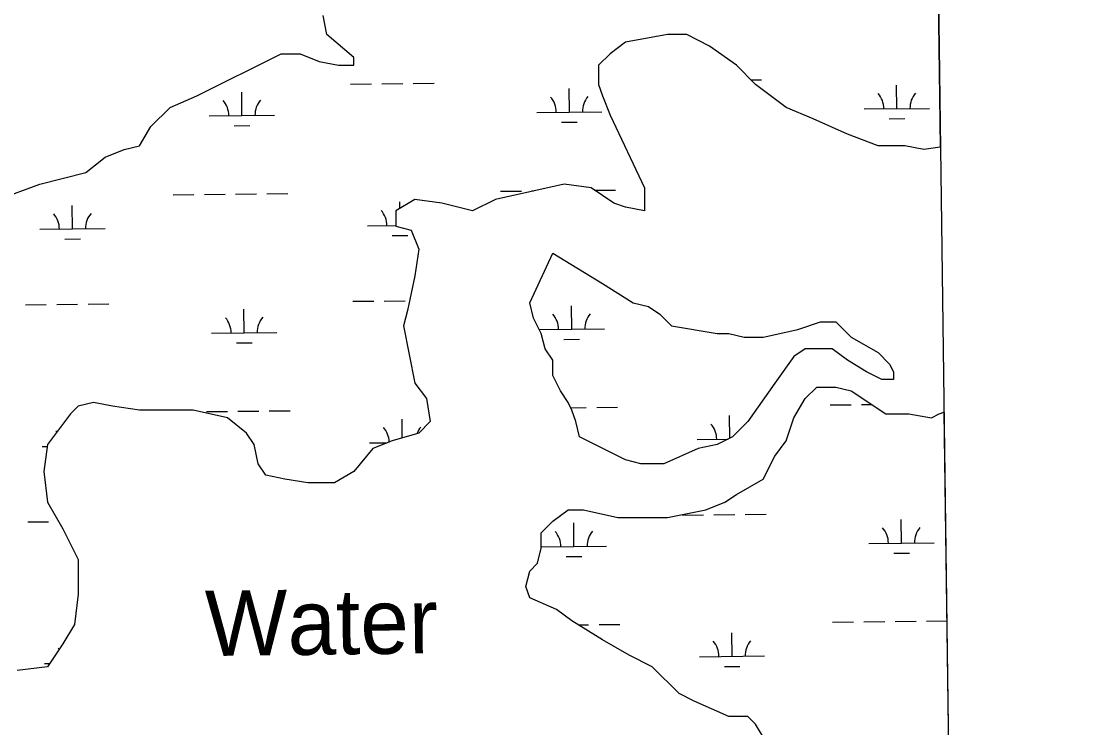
# Model space of a CAD drawing. Extents: x 3734862 to 3772949, y 391520 to 417239.
# Drawn here: x 3769220 to 3770844, y 412375 to 413458 of the extents above; entities that cross this region are included whole.
import ezdxf

# ---------------------------------------------------------------- set-up
doc = ezdxf.new("R2010")
doc.units = 0
for name, color, linetype in [('V-GRID-FRAM', 7, 'Continuous'), ('V-RIVR-IDEN', 7, 'Continuous'), ('V-TOPO-SHOR', 7, 'Continuous'), ('V-WETL-SWMP', 7, 'Continuous')]:
    doc.layers.add(name, color=color, linetype=linetype)

msp = doc.modelspace()

# ---------------------------------------------------------------- linework, layer by layer
at = {"layer": 'V-GRID-FRAM'}
msp.add_lwpolyline([(3738832.3, 415033.8), (3770599.2, 415447.4), (3770843.8, 397266.6), (3739061.1, 396852.8), (3738832.3, 415033.8)], dxfattribs=at)
at = {"layer": 'V-TOPO-SHOR'}
for p, q in [((3769688.5, 413437.1), (3769682.7, 413466.5)), ((3769729.6, 413401.9), (3769688.5, 413437.1)), ((3770146, 413425.4), (3770122.5, 413407.8)), ((3770210.5, 413437.1), (3770146, 413425.4)), ((3770239.8, 413437.1), (3770210.5, 413437.1)), ((3770275, 413419.5), (3770239.8, 413437.1)), ((3769489.1, 413343.2), (3769618.1, 413407.8)), ((3769618.1, 413407.8), (3769647.5, 413407.8)), ((3769647.5, 413407.8), (3769676.8, 413396.1)), ((3770122.5, 413407.8), (3770104.9, 413390.2)), ((3770316.1, 413390.2), (3770275, 413419.5)), ((3769676.8, 413396.1), (3769706.1, 413390.2)), ((3769706.1, 413390.2), (3769729.6, 413390.2)), ((3769729.6, 413390.2), (3769729.6, 413401.9)), ((3770104.9, 413390.2), (3770104.9, 413360.8)), ((3770345.4, 413360.8), (3770316.1, 413390.2)), ((3770104.9, 413360.8), (3770110.8, 413343.2)), ((3770392.3, 413325.6), (3770345.4, 413360.8)), ((3769448.1, 413325.6), (3769489.1, 413343.2)), ((3770110.8, 413343.2), (3770122.5, 413313.9)), ((3769418.7, 413296.3), (3769448.1, 413325.6)), ((3770433.4, 413308), (3770392.3, 413325.6)), ((3770122.5, 413313.9), (3770175.3, 413202.4)), ((3769401.2, 413266.9), (3769418.7, 413296.3)), ((3770486.1, 413284.5), (3770433.4, 413308)), ((3770533.1, 413266.9), (3770486.1, 413284.5)), ((3769348.4, 413249.3), (3769377.7, 413261.1)), ((3769377.7, 413261.1), (3769401.2, 413266.9)), ((3770574.1, 413266.9), (3770533.1, 413266.9)), ((3770603.4, 413261.1), (3770574.1, 413266.9)), ((3770628.5, 413264.7), (3770603.4, 413261.1)), ((3769319, 413225.9), (3769348.4, 413249.3)), ((3769248.7, 413208.3), (3769319, 413225.9)), ((3769184.2, 413184.8), (3769248.7, 413208.3)), ((3770052.1, 413208.3), (3769946.6, 413184.8)), ((3770093.2, 413202.4), (3770052.1, 413208.3)), ((3770128.4, 413178.9), (3770093.2, 413202.4)), ((3770175.3, 413202.4), (3770175.3, 413167.2)), ((3769823.4, 413184.8), (3769794.1, 413167.2)), ((3769864.5, 413178.9), (3769823.4, 413184.8)), ((3769911.4, 413167.2), (3769864.5, 413178.9)), ((3769946.6, 413184.8), (3769911.4, 413167.2)), ((3770146, 413173), (3770128.4, 413178.9)), ((3769794.1, 413167.2), (3769794.1, 413143.7)), ((3770175.3, 413167.2), (3770146, 413173)), ((3769794.1, 413143.7), (3769817.6, 413137.8)), ((3769817.6, 413137.8), (3769829.3, 413108.5)), ((3769829.3, 413108.5), (3769823.4, 413067.4)), ((3769823.4, 413067.4), (3769811.7, 413014.6)), ((3769811.7, 413014.6), (3769805.8, 412991.1)), ((3769805.8, 412991.1), (3769823.4, 412903.1)), ((3769823.4, 412903.1), (3769841, 412879.6)), ((3770421.6, 412879.6), (3770439.2, 412897.2)), ((3770439.2, 412897.2), (3770468.5, 412897.2)), ((3770468.5, 412897.2), (3770492, 412891.3)), ((3770492, 412891.3), (3770544.8, 412856.1)), ((3769330.8, 412873.7), (3769307.3, 412867.9)), ((3769360.1, 412867.9), (3769330.8, 412873.7)), ((3769841, 412879.6), (3769846.9, 412844.4)), ((3770404, 412850.3), (3770421.6, 412879.6)), ((3769295.6, 412856.1), (3769260.4, 412809.2)), ((3769307.3, 412867.9), (3769295.6, 412856.1)), ((3769401.2, 412862), (3769360.1, 412867.9)), ((3769483.3, 412862), (3769401.2, 412862)), ((3769536, 412850.3), (3769483.3, 412862)), ((3770544.8, 412856.1), (3770580, 412856.1)), ((3770580, 412856.1), (3770615.2, 412850.3)), ((3770615.2, 412850.3), (3770626.9, 412856.1)), ((3770626.9, 412856.1), (3770634, 412859)), ((3769565.4, 412826.8), (3769536, 412850.3)), ((3769846.9, 412844.4), (3769829.3, 412826.8)), ((3770392.3, 412815.1), (3770404, 412850.3)), ((3769577.1, 412809.2), (3769565.4, 412826.8)), ((3769829.3, 412826.8), (3769788.2, 412815.1)), ((3769260.4, 412809.2), (3769254.5, 412768.1)), ((3769583, 412779.8), (3769577.1, 412809.2)), ((3769788.2, 412815.1), (3769758.9, 412803.3)), ((3770374.7, 412791.6), (3770392.3, 412815.1)), ((3769758.9, 412803.3), (3769729.6, 412768.1)), ((3770357.1, 412756.4), (3770374.7, 412791.6)), ((3769594.7, 412762.2), (3769583, 412779.8)), ((3769254.5, 412768.1), (3769260.4, 412721.2)), ((3769624, 412756.4), (3769594.7, 412762.2)), ((3769729.6, 412768.1), (3769700.3, 412750.5)), ((3769659.2, 412750.5), (3769624, 412756.4)), ((3769700.3, 412750.5), (3769659.2, 412750.5)), ((3770316.1, 412732.9), (3770357.1, 412756.4)), ((3770298.5, 412721.2), (3770316.1, 412732.9)), ((3769260.4, 412721.2), (3769283.9, 412680.1)), ((3770034.5, 412691.8), (3770058, 412709.4)), ((3770058, 412709.4), (3770081.5, 412709.4)), ((3770081.5, 412709.4), (3770134.2, 412697.7)), ((3770210.5, 412697.7), (3770269.1, 412709.4)), ((3770269.1, 412709.4), (3770298.5, 412721.2)), ((3770017, 412674.2), (3770034.5, 412691.8)), ((3770134.2, 412697.7), (3770210.5, 412697.7)), ((3769283.9, 412680.1), (3769307.3, 412633.1)), ((3770017, 412650.7), (3770017, 412674.2)), ((3770011.1, 412627.3), (3770017, 412650.7)), ((3769307.3, 412633.1), (3769307.3, 412580.3)), ((3769999.4, 412615.5), (3770011.1, 412627.3)), ((3769993.5, 412592), (3769999.4, 412615.5)), ((3769307.3, 412580.3), (3769301.5, 412533.4)), ((3769999.4, 412574.4), (3769993.5, 412592)), ((3770040.4, 412556.8), (3769999.4, 412574.4)), ((3770063.9, 412539.2), (3770040.4, 412556.8)), ((3769301.5, 412533.4), (3769283.9, 412504)), ((3770110.8, 412509.9), (3770063.9, 412539.2)), ((3769283.9, 412504), (3769260.4, 412468.8)), ((3770151.8, 412486.4), (3770110.8, 412509.9)), ((3770187, 412468.8), (3770151.8, 412486.4)), ((3769260.4, 412468.8), (3769213.5, 412462.9)), ((3770228.1, 412427.7), (3770187, 412468.8)), ((3770251.5, 412416), (3770228.1, 412427.7)), ((3770304.3, 412392.5), (3770251.5, 412416)), ((3770333.7, 412392.5), (3770304.3, 412392.5)), ((3770345.4, 412380.8), (3770333.7, 412392.5)), ((3770363, 412351.4), (3770345.4, 412380.8))]:
    msp.add_line(p, q, dxfattribs=at)
msp.add_lwpolyline([(3770374.7, 412903.1), (3770333.7, 412844.4), (3770310.2, 412820.9), (3770286.7, 412809.2), (3770257.4, 412803.3), (3770204.6, 412779.8), (3770169.4, 412779.8), (3770146, 412785.7), (3770075.6, 412820.9), (3770069.7, 412844.4), (3770063.9, 412862), (3770058, 412873.7), (3770046.3, 412891.3), (3770034.5, 412914.8), (3770034.5, 412938.3), (3770022.8, 412955.9), (3770017, 412979.4), (3770005.2, 413002.9), (3769999.4, 413026.3), (3770034.5, 413102.6), (3770110.8, 413055.7), (3770157.7, 413026.3), (3770181.2, 413020.5), (3770198.8, 413008.7), (3770216.4, 412991.1), (3770286.7, 412979.4), (3770304.3, 412979.4), (3770327.8, 412973.5), (3770357.1, 412973.5), (3770409.9, 412985.2), (3770445.1, 412997), (3770468.5, 412997), (3770492, 412973.5), (3770533.1, 412950), (3770550.6, 412932.4), (3770556.5, 412920.7), (3770556.5, 412909), (3770538.9, 412909), (3770515.5, 412920.7), (3770486.1, 412938.3), (3770462.7, 412955.9), (3770421.6, 412955.9), (3770404, 412944.2)], close=True, dxfattribs=at)
at = {"layer": 'V-WETL-SWMP'}
for p, q in [((3770619.8, 413917.7), (3770628.5, 413264.7)), ((3769688.5, 413437.1), (3769682.7, 413466.5)), ((3769729.6, 413401.9), (3769688.5, 413437.1)), ((3770146, 413425.4), (3770122.5, 413407.8)), ((3770210.5, 413437.1), (3770146, 413425.4)), ((3770239.8, 413437.1), (3770210.5, 413437.1)), ((3770275, 413419.5), (3770239.8, 413437.1)), ((3769489.1, 413343.2), (3769618.1, 413407.8)), ((3769618.1, 413407.8), (3769647.5, 413407.8)), ((3769647.5, 413407.8), (3769676.8, 413396.1)), ((3770122.5, 413407.8), (3770104.9, 413390.2)), ((3770316.1, 413390.2), (3770275, 413419.5)), ((3769676.8, 413396.1), (3769706.1, 413390.2)), ((3769706.1, 413390.2), (3769729.6, 413390.2)), ((3769729.6, 413390.2), (3769729.6, 413401.9)), ((3770104.9, 413390.2), (3770104.9, 413360.8)), ((3770345.4, 413360.8), (3770316.1, 413390.2)), ((3769724.7, 413361.3), (3769756.7, 413361.6)), ((3769772.7, 413361.8), (3769804.7, 413362.1)), ((3769820.7, 413362.3), (3769852.7, 413362.6)), ((3770104.9, 413360.8), (3770110.8, 413343.2)), ((3770338.4, 413367.8), (3770354.6, 413367.9)), ((3770392.3, 413325.6), (3770345.4, 413360.8)), ((3770561.9, 413323.7), (3770561.5, 413359.7)), ((3769448.1, 413325.6), (3769489.1, 413343.2)), ((3769558.2, 413313.1), (3769557.8, 413349.1)), ((3770060, 413318.4), (3770059.7, 413354.4)), ((3770110.8, 413343.2), (3770122.5, 413313.9)), ((3769418.7, 413296.3), (3769448.1, 413325.6)), ((3770433.4, 413308), (3770392.3, 413325.6)), ((3769508.2, 413312.6), (3769608.2, 413313.6)), ((3770010, 413317.9), (3770110, 413318.9)), ((3770122.5, 413313.9), (3770175.3, 413202.4)), ((3770511.9, 413323.2), (3770611.9, 413324.2)), ((3769401.2, 413266.9), (3769418.7, 413296.3)), ((3769546.3, 413297.5), (3769570.3, 413297.8)), ((3770048.2, 413302.8), (3770072.2, 413303.1)), ((3770486.1, 413284.5), (3770433.4, 413308)), ((3770550.1, 413308.1), (3770574.1, 413308.4)), ((3770533.1, 413266.9), (3770486.1, 413284.5)), ((3769348.4, 413249.3), (3769377.7, 413261.1)), ((3769377.7, 413261.1), (3769401.2, 413266.9)), ((3770574.1, 413266.9), (3770533.1, 413266.9)), ((3770603.4, 413261.1), (3770574.1, 413266.9)), ((3770628.5, 413264.7), (3770603.4, 413261.1)), ((3769319, 413225.9), (3769348.4, 413249.3)), ((3769248.7, 413208.3), (3769319, 413225.9)), ((3769184.2, 413184.8), (3769248.7, 413208.3)), ((3770052.1, 413208.3), (3769946.6, 413184.8)), ((3769954.5, 413197.2), (3769986.5, 413197.5)), ((3770002.5, 413197.7), (3770004.9, 413197.7)), ((3770093.2, 413202.4), (3770052.1, 413208.3)), ((3770128.4, 413178.9), (3770093.2, 413202.4)), ((3770098.7, 413198.7), (3770130.5, 413199.1)), ((3770175.3, 413202.4), (3770175.3, 413167.2)), ((3769452.6, 413191.9), (3769484.6, 413192.2)), ((3769500.6, 413192.4), (3769532.6, 413192.8)), ((3769548.6, 413192.9), (3769580.6, 413193.3)), ((3769596.6, 413193.4), (3769628.6, 413193.8)), ((3769823.4, 413184.8), (3769794.1, 413167.2)), ((3769800.1, 413170.8), (3769800, 413180.8)), ((3769864.5, 413178.9), (3769823.4, 413184.8)), ((3769911.4, 413167.2), (3769864.5, 413178.9)), ((3769946.6, 413184.8), (3769911.4, 413167.2)), ((3770146, 413173), (3770128.4, 413178.9)), ((3769298.5, 413139.5), (3769298.2, 413175.5)), ((3769794.1, 413167.2), (3769794.1, 413143.7)), ((3770175.3, 413167.2), (3770146, 413173)), ((3769248.5, 413139), (3769348.5, 413140.1)), ((3769750.4, 413144.3), (3769794.1, 413144.8)), ((3769794.1, 413143.7), (3769817.6, 413137.8)), ((3769817.6, 413137.8), (3769829.3, 413108.5)), ((3769286.7, 413124), (3769310.7, 413124.2)), ((3769788.6, 413129.3), (3769812.6, 413129.5)), ((3769829.3, 413108.5), (3769823.4, 413067.4)), ((3769823.4, 413067.4), (3769811.7, 413014.6)), ((3769226.4, 413023.3), (3769258.4, 413023.7)), ((3769274.4, 413023.8), (3769306.4, 413024.2)), ((3769322.4, 413024.4), (3769354.4, 413024.7)), ((3769561.7, 412980.4), (3769561.3, 413016.4)), ((3769728.2, 413028.6), (3769760.2, 413029)), ((3769776.2, 413029.1), (3769808.2, 413029.5)), ((3770063.6, 412985.7), (3770063.2, 413021.7)), ((3769811.7, 413014.6), (3769805.8, 412991.1)), ((3769805.8, 412991.1), (3769823.4, 412903.1)), ((3770014, 412985.2), (3770113.6, 412986.3)), ((3769511.7, 412979.9), (3769611.7, 412981)), ((3770051.7, 412970.2), (3770075.7, 412970.4)), ((3769549.8, 412964.9), (3769573.8, 412965.1)), ((3769823.4, 412903.1), (3769841, 412879.6)), ((3770421.6, 412879.6), (3770439.2, 412897.2)), ((3770439.2, 412897.2), (3770468.5, 412897.2)), ((3770468.5, 412897.2), (3770492, 412891.3)), ((3770492, 412891.3), (3770544.8, 412856.1)), ((3769330.8, 412873.7), (3769307.3, 412867.9)), ((3769360.1, 412867.9), (3769330.8, 412873.7)), ((3769841, 412879.6), (3769846.9, 412844.4)), ((3770404, 412850.3), (3770421.6, 412879.6)), ((3770507.9, 412870.4), (3770523.2, 412870.5)), ((3769295.6, 412856.1), (3769260.4, 412809.2)), ((3769307.3, 412867.9), (3769295.6, 412856.1)), ((3769401.2, 412862), (3769360.1, 412867.9)), ((3769483.3, 412862), (3769401.2, 412862)), ((3769536, 412850.3), (3769483.3, 412862)), ((3769504.1, 412859.8), (3769536.1, 412860.1)), ((3769552.1, 412860.3), (3769584.1, 412860.6)), ((3769600.1, 412860.8), (3769632.1, 412861.1)), ((3770062, 412865.7), (3770086, 412865.9)), ((3770102, 412866.1), (3770134, 412866.4)), ((3770459.9, 412869.9), (3770491.9, 412870.2)), ((3770544.8, 412856.1), (3770580, 412856.1)), ((3770580, 412856.1), (3770615.2, 412850.3)), ((3770615.2, 412850.3), (3770626.9, 412856.1)), ((3770626.9, 412856.1), (3770634, 412859)), ((3770634, 412859), (3770641.7, 412287)), ((3769565.4, 412826.8), (3769536, 412850.3)), ((3769803.9, 412819.5), (3769803.6, 412848.2)), ((3769846.9, 412844.4), (3769829.3, 412826.8)), ((3770305.8, 412818.7), (3770305.4, 412853.5)), ((3770392.3, 412815.1), (3770404, 412850.3)), ((3769577.1, 412809.2), (3769565.4, 412826.8)), ((3769829.3, 412826.8), (3769788.2, 412815.1)), ((3769252.1, 412806.4), (3769260, 412806.4)), ((3769260.4, 412809.2), (3769254.5, 412768.1)), ((3769583, 412779.8), (3769577.1, 412809.2)), ((3769753.9, 412811.7), (3769780.4, 412811.9)), ((3769788.2, 412815.1), (3769758.9, 412803.3)), ((3770255.8, 412817), (3770303.3, 412817.5)), ((3770374.7, 412791.6), (3770392.3, 412815.1)), ((3769758.9, 412803.3), (3769729.6, 412768.1)), ((3770357.1, 412756.4), (3770374.7, 412791.6)), ((3769594.7, 412762.2), (3769583, 412779.8)), ((3769254.5, 412768.1), (3769260.4, 412721.2)), ((3769624, 412756.4), (3769594.7, 412762.2)), ((3769729.6, 412768.1), (3769700.3, 412750.5)), ((3769659.2, 412750.5), (3769624, 412756.4)), ((3769700.3, 412750.5), (3769659.2, 412750.5)), ((3770316.1, 412732.9), (3770357.1, 412756.4)), ((3770298.5, 412721.2), (3770316.1, 412732.9)), ((3769260.4, 412721.2), (3769283.9, 412680.1)), ((3770034.5, 412691.8), (3770058, 412709.4)), ((3770058, 412709.4), (3770081.5, 412709.4)), ((3770081.5, 412709.4), (3770134.2, 412697.7)), ((3770210.5, 412697.7), (3770269.1, 412709.4)), ((3770269.1, 412709.4), (3770298.5, 412721.2)), ((3770017, 412674.2), (3770034.5, 412691.8)), ((3770134.2, 412697.7), (3770210.5, 412697.7)), ((3770233.6, 412701.3), (3770265.6, 412701.6)), ((3770281.6, 412701.8), (3770313.6, 412702.1)), ((3770329.6, 412702.3), (3770361.6, 412702.6)), ((3770568.9, 412658.4), (3770568.6, 412694.4)), ((3769229.9, 412690.7), (3769261.9, 412691)), ((3769283.9, 412680.1), (3769307.3, 412633.1)), ((3770067.1, 412653.1), (3770066.7, 412689.1)), ((3770017, 412650.7), (3770017, 412674.2)), ((3770011.1, 412627.3), (3770017, 412650.7)), ((3770017.1, 412652.6), (3770117.1, 412653.6)), ((3770519, 412657.9), (3770618.9, 412658.9)), ((3770557.1, 412642.8), (3770581.1, 412643.1)), ((3769307.3, 412633.1), (3769307.3, 412580.3)), ((3769999.4, 412615.5), (3770011.1, 412627.3)), ((3770055.2, 412637.5), (3770079.2, 412637.8)), ((3769993.5, 412592), (3769999.4, 412615.5)), ((3769307.3, 412580.3), (3769301.5, 412533.4)), ((3769999.4, 412574.4), (3769993.5, 412592)), ((3770040.4, 412556.8), (3769999.4, 412574.4)), ((3770063.9, 412539.2), (3770040.4, 412556.8)), ((3769301.5, 412533.4), (3769283.9, 412504)), ((3770110.8, 412509.9), (3770063.9, 412539.2)), ((3770073.7, 412533.1), (3770089.5, 412533.2)), ((3770105.5, 412533.4), (3770137.5, 412533.8)), ((3770463.4, 412537.2), (3770495.4, 412537.5)), ((3770511.4, 412537.7), (3770543.4, 412538)), ((3770559.4, 412538.2), (3770591.4, 412538.6)), ((3770607.4, 412538.7), (3770638.3, 412539)), ((3770309.3, 412484.8), (3770309, 412520.8)), ((3769283.9, 412504), (3769260.4, 412468.8)), ((3770151.8, 412486.4), (3770110.8, 412509.9)), ((3770187, 412468.8), (3770151.8, 412486.4)), ((3770259.3, 412484.3), (3770359.3, 412485.4)), ((3769260.4, 412468.8), (3769213.5, 412462.9)), ((3769255.6, 412473.7), (3769263.7, 412473.8)), ((3770228.1, 412427.7), (3770187, 412468.8)), ((3770297.5, 412469.3), (3770321.5, 412469.5)), ((3770251.5, 412416), (3770228.1, 412427.7)), ((3770304.3, 412392.5), (3770251.5, 412416)), ((3770333.7, 412392.5), (3770304.3, 412392.5)), ((3770345.4, 412380.8), (3770333.7, 412392.5)), ((3770363, 412351.4), (3770345.4, 412380.8))]:
    msp.add_line(p, q, dxfattribs=at)
msp.add_lwpolyline([(3770374.7, 412903.1), (3770333.7, 412844.4), (3770310.2, 412820.9), (3770286.7, 412809.2), (3770257.4, 412803.3), (3770204.6, 412779.8), (3770169.4, 412779.8), (3770146, 412785.7), (3770075.6, 412820.9), (3770069.7, 412844.4), (3770063.9, 412862), (3770058, 412873.7), (3770046.3, 412891.3), (3770034.5, 412914.8), (3770034.5, 412938.3), (3770022.8, 412955.9), (3770017, 412979.4), (3770005.2, 413002.9), (3769999.4, 413026.3), (3770034.5, 413102.6), (3770110.8, 413055.7), (3770157.7, 413026.3), (3770181.2, 413020.5), (3770198.8, 413008.7), (3770216.4, 412991.1), (3770286.7, 412979.4), (3770304.3, 412979.4), (3770327.8, 412973.5), (3770357.1, 412973.5), (3770409.9, 412985.2), (3770445.1, 412997), (3770468.5, 412997), (3770492, 412973.5), (3770533.1, 412950), (3770550.6, 412932.4), (3770556.5, 412920.7), (3770556.5, 412909), (3770538.9, 412909), (3770515.5, 412920.7), (3770486.1, 412938.3), (3770462.7, 412955.9), (3770421.6, 412955.9), (3770404, 412944.2)], close=True, dxfattribs=at)
for centre, start, end in [((3770004.8, 413318.3), 359.8334, 41.377), ((3770115.3, 413319.5), 139.8334, 181.377), ((3770506.7, 413323.6), 359.8334, 41.377), ((3770617.2, 413324.8), 139.8334, 181.377), ((3769502.9, 413313), 359.8334, 41.377), ((3769613.4, 413314.2), 139.8334, 181.377), ((3769243.3, 413139.4), 359.8334, 41.377), ((3769353.8, 413140.6), 139.8334, 181.377), ((3769745.2, 413144.7), 359.8334, 41.377), ((3769506.4, 412980.3), 359.8334, 41.377), ((3769616.9, 412981.5), 139.8334, 181.377), ((3770008.3, 412985.6), 359.8334, 41.377), ((3770118.8, 412986.8), 139.8334, 181.377), ((3770250.6, 412817.4), 359.8334, 41.377), ((3769246.8, 412806.8), 37.6428, 41.377), ((3769748.7, 412812.1), 2.0422, 41.377), ((3769859.2, 412813.2), 139.8334, 158.8847), ((3770011.8, 412653), 359.8334, 41.377), ((3770122.3, 412654.1), 139.8334, 181.377), ((3770513.7, 412658.3), 359.8334, 41.377), ((3770624.2, 412659.4), 139.8334, 181.377), ((3769250.3, 412474.1), 37.5858, 41.377), ((3770254.1, 412484.7), 359.8334, 41.377), ((3770364.6, 412485.9), 139.8334, 181.377)]:
    msp.add_arc(centre, 35.2, start, end, dxfattribs=at)

# ---------------------------------------------------------------- texts
at = {"layer": 'V-RIVR-IDEN'}
msp.add_text('Water', height=100, rotation=0.7119, dxfattribs=at).set_placement((3769502.4, 412485.2))

doc.saveas('drawing.dxf')
